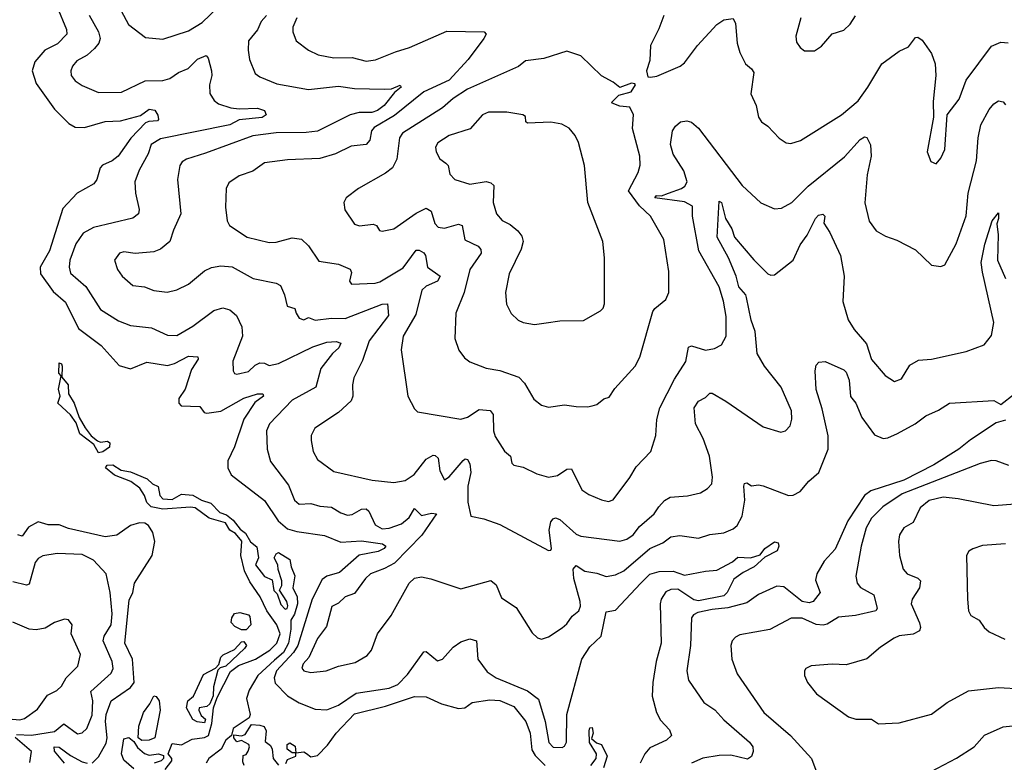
# Model space of a CAD drawing. Extents: x 1443846 to 1577407, y 839182 to 927291.
# Tile 328 of 535: x 1511734 to 1516000, y 876228 to 879447. Entities that reach past the tile are written whole.
import ezdxf

# ---------------------------------------------------------------- set-up
doc = ezdxf.new("R2010")
doc.units = 0

msp = doc.modelspace()

# ---------------------------------------------------------------- linework, layer by layer
at = {"layer": '0CON20XD'}
for points in [[(1511894.8, 879505), (1511937.6, 879405), (1511938.7, 879385), (1511897.7, 879342.3), (1511843.6, 879315), (1511799.7, 879265), (1511788.7, 879225), (1511805, 879170), (1511885, 879058.6), (1511946.6, 878996.6), (1511975, 878981.2), (1512015, 878979.2), (1512105, 879006.3), (1512171.2, 879008.8), (1512258.1, 879031.9), (1512295, 879058.8), (1512320, 879055), (1512332.7, 879032.7), (1512336.2, 879015), (1512332, 879008), (1512293.7, 879006.3), (1512279.9, 879000.1), (1512216.5, 878933.5), (1512160.7, 878855), (1512135, 878835.3), (1512093.1, 878816.9), (1512082.9, 878805), (1512068.5, 878755), (1512055.6, 878735), (1511983.1, 878695), (1511920.6, 878629.4), (1511863.1, 878445), (1511822.9, 878375), (1511824.3, 878345), (1511878.8, 878268.8), (1511933, 878223), (1511989.3, 878109.3), (1512087.8, 878035), (1512165, 877948.1), (1512215, 877933.5), (1512285, 877962.7), (1512375, 877948.4), (1512405, 877957.3), (1512465, 877989.3), (1512505.6, 877985.6), (1512507.8, 877975), (1512479.3, 877930.7), (1512451.1, 877845), (1512424.2, 877805), (1512424.3, 877784.3), (1512433.2, 877773.2), (1512515, 877770), (1512534.2, 877745), (1512545, 877741.8), (1512605, 877750.5), (1512705, 877807.1), (1512765, 877825.9), (1512787.5, 877825), (1512790, 877815), (1512752.4, 877787.6), (1512704.8, 877715.2), (1512664.3, 877595.7), (1512636.2, 877535), (1512636.2, 877505), (1512650, 877475), (1512795, 877362.8), (1512854.3, 877275), (1512895, 877240.2), (1512935, 877228.3), (1513055, 877211.6), (1513125, 877182.4), (1513215, 877188.2), (1513306.7, 877175), (1513320.5, 877165), (1513313.5, 877155), (1513287.8, 877142.2), (1513205, 877126.4), (1513119.4, 877050.6), (1513065, 877035.9), (1513045, 877020.4), (1513000.8, 876935), (1512939.2, 876735), (1512920.7, 876705), (1512847.1, 876625), (1512836.3, 876595), (1512841.3, 876571.3), (1512895, 876516.9), (1512945, 876486), (1513015, 876458.7), (1513065, 876456.1), (1513115, 876475.9), (1513192.4, 876527.6), (1513335, 876550), (1513373.1, 876565), (1513415, 876609.4), (1513485, 876707.1), (1513495, 876709.4), (1513545, 876668.9), (1513565.6, 876675), (1513612.7, 876727.3), (1513645, 876751.1), (1513685, 876763.3), (1513713.8, 876755), (1513718.5, 876675), (1513759.9, 876619.9), (1513799.2, 876595), (1513935, 876538.7), (1513982.7, 876502.7), (1514010.7, 876405), (1514026.7, 876315), (1514045, 876294.5), (1514085, 876292.5), (1514095, 876298.8), (1514103.7, 876316.3), (1514104.6, 876435), (1514170, 876675), (1514205, 876728.5), (1514254.2, 876775.8), (1514275, 876880.8), (1514315, 876887.8), (1514425, 877004.5), (1514465, 877044.5), (1514505, 877056), (1514565, 877057.5), (1514615, 877039.2), (1514705, 877057.5), (1514755, 877060.6), (1514822.1, 877097.9), (1514845, 877117.7), (1514900, 877115), (1514941.7, 877128.3), (1514963.1, 877155), (1515005, 877184.4), (1515019.8, 877179.8), (1515023.6, 877165), (1515015.4, 877144.6), (1514962.7, 877117.3), (1514916.7, 877075), (1514868.9, 877051.1), (1514828.4, 877021.6), (1514799.8, 876965), (1514785, 876950.7), (1514675, 876927.9), (1514655, 876932.8), (1514585, 876979.4), (1514555, 876978.1), (1514533.1, 876966.9), (1514514, 876936), (1514509.5, 876915), (1514513.5, 876745), (1514491.6, 876665), (1514476.7, 876575), (1514474.7, 876514.7), (1514492.9, 876445), (1514510.7, 876410.7), (1514549.7, 876369.7), (1514558, 876345), (1514536, 876325), (1514465, 876291.8), (1514442.3, 876265), (1514422.3, 876225)], [(1512173.5, 879485), (1512205, 879426.7), (1512279.8, 879369.8), (1512355, 879362.5), (1512465, 879399.2), (1512525, 879435.3), (1512595, 879503.1)], [(1512035, 879467.1), (1512076, 879395), (1512082.5, 879365), (1512077.1, 879345), (1512058.2, 879321.8), (1512026.8, 879293.2), (1511982, 879268), (1511962.9, 879245), (1511955.6, 879225), (1511956.7, 879205), (1511975, 879181.8), (1512005, 879161.2), (1512075, 879131.8), (1512175, 879133.1), (1512277.4, 879182.6), (1512355, 879183.4), (1512385, 879192), (1512421.6, 879218.4), (1512464.8, 879235.2), (1512505, 879276.6), (1512542.3, 879292.3), (1512550.9, 879280.9), (1512564.6, 879225), (1512566.2, 879205), (1512556, 879165), (1512557.5, 879127.5), (1512576.3, 879096.3), (1512595, 879082.3), (1512648.8, 879065), (1512685, 879060.6), (1512765, 879064.1), (1512795, 879053.5), (1512802.3, 879035), (1512785, 879022.4), (1512685, 879012.3), (1512645, 878991.8), (1512345, 878930.5), (1512304.1, 878905.9), (1512291.2, 878865), (1512252.3, 878795), (1512233.8, 878745), (1512235.5, 878694.5), (1512252.1, 878625), (1512248.5, 878605), (1512223.8, 878586.2), (1512054, 878546), (1512008.7, 878521.3), (1511977.5, 878475), (1511951.3, 878405), (1511949.2, 878375), (1511955, 878348), (1512020.3, 878290.3), (1512085, 878190.9), (1512162.1, 878142.1), (1512215, 878121.2), (1512305, 878111.5), (1512375, 878080.4), (1512415, 878078.8), (1512485, 878118.9), (1512575, 878186.5), (1512615, 878198.6), (1512645, 878190), (1512674.3, 878165), (1512696.3, 878116.3), (1512700, 878075), (1512657.5, 877967.5), (1512659.2, 877925), (1512665, 877913.8), (1512675, 877910.8), (1512725, 877922.6), (1512755, 877950), (1512775, 877959.2), (1512795, 877958.1), (1512815, 877948.1), (1512855, 877957.1), (1513005, 878028.9), (1513065, 878048.8), (1513105, 878052.7), (1513125.6, 878045), (1513116.7, 878025), (1513089.6, 878000.4), (1513038.5, 877935), (1513017.7, 877855), (1512915, 877798.1), (1512816.9, 877695), (1512803.5, 877665), (1512807.1, 877585), (1512821.5, 877531.5), (1512899.6, 877429.6), (1512925, 877364), (1512945, 877346.9), (1512995, 877350.3), (1513035, 877339.1), (1513084.8, 877334.8), (1513125, 877309.6), (1513155, 877299.2), (1513175, 877303.2), (1513215, 877325.3), (1513235, 877326.6), (1513246.7, 877316.7), (1513275, 877257.7), (1513305, 877240.8), (1513335, 877243.1), (1513388.5, 877261.5), (1513421, 877289), (1513445, 877329.2), (1513475, 877297.8), (1513518.9, 877308.9), (1513540, 877305), (1513476.7, 877213.3), (1513357.8, 877092.2), (1513315, 877068.2), (1513254.3, 877045), (1513232.2, 877025), (1513185, 876959.5), (1513144.7, 876945.3), (1513115, 876918.2), (1513086.2, 876903.8), (1513063.1, 876816.9), (1513025, 876765.6), (1512987.1, 876682.9), (1512963.1, 876655), (1512956, 876636), (1512965, 876624.2), (1512995, 876617.1), (1513062.5, 876625)], [(1512803.8, 879465), (1512780.6, 879439.4), (1512765, 879403.6), (1512726.2, 879355), (1512724.6, 879314.6), (1512730.6, 879275), (1512755, 879214), (1512775, 879199.2), (1512848.9, 879168.9), (1512985, 879144.1), (1513115, 879159.2), (1513185, 879148.9), (1513314.7, 879145.3), (1513345, 879147.3), (1513383, 879163), (1513386.9, 879155), (1513358.1, 879131.9), (1513312.8, 879075), (1513285, 879053.8), (1513260, 879045), (1513205, 879044.4), (1513165.6, 879035), (1513025, 878964.2), (1512975, 878957.6), (1512845, 878956.2), (1512745, 878944.2), (1512538.9, 878868.9), (1512457.3, 878842.7), (1512438.8, 878831.2), (1512428.2, 878815), (1512417.5, 878755), (1512432.5, 878605), (1512400, 878535), (1512384.5, 878485), (1512345, 878451.8), (1512315, 878440.4), (1512235, 878433.9), (1512185, 878440.9), (1512166, 878435), (1512144.4, 878405), (1512157.8, 878365), (1512178.6, 878335), (1512225, 878295.6), (1512275, 878288.5), (1512315, 878272.7), (1512373.4, 878266.6), (1512415, 878276.9), (1512465, 878301.4), (1512535, 878358.1), (1512565, 878373.6), (1512605, 878380), (1512655, 878375.4), (1512745.3, 878325.3), (1512845, 878305.4), (1512864.2, 878295), (1512881.5, 878255), (1512892.5, 878205), (1512926.2, 878195), (1512932.5, 878175), (1512945, 878153.8), (1512965, 878146.7), (1512985, 878156), (1513014.6, 878144.6), (1513085, 878153.5), (1513145, 878151.6), (1513305, 878214.6), (1513327.5, 878215), (1513332.2, 878165), (1513248.3, 878055), (1513219.8, 877970.2), (1513181.5, 877895), (1513175.5, 877865), (1513178.2, 877815), (1513170, 877795), (1513115.9, 877744.1), (1513012.9, 877677.1), (1512997.1, 877645), (1512997.5, 877622.5), (1513005.6, 877575), (1513025, 877540.8), (1513095, 877488.9), (1513261.7, 877451.7), (1513355, 877440.6), (1513405, 877450.4), (1513443.5, 877476.5), (1513495, 877541.8), (1513525, 877559.5), (1513535, 877558.9), (1513547.1, 877547.1), (1513555, 877492), (1513575, 877453.3), (1513595, 877465.6), (1513655, 877536), (1513665, 877544), (1513675, 877540.8), (1513685, 877522.5), (1513689.4, 877485), (1513675.7, 877425), (1513676, 877356), (1513688.8, 877295), (1513745, 877284.2), (1513815, 877258.6), (1514025, 877146.7), (1514035, 877147.5), (1514038, 877155), (1514028.7, 877235), (1514035, 877270), (1514045.7, 877284.3), (1514055, 877287.5), (1514075, 877280.6), (1514145, 877217.7), (1514165, 877208.2), (1514335, 877187.3), (1514365, 877195.4), (1514392.7, 877215), (1514420.2, 877249.8), (1514483.8, 877305), (1514503.2, 877335), (1514527.4, 877362.6), (1514552, 877378), (1514627, 877383), (1514683.5, 877396.5), (1514714, 877415), (1514732.5, 877435), (1514736.4, 877465), (1514723.3, 877555), (1514695, 877631.2), (1514662.5, 877695), (1514656.2, 877765), (1514675, 877794.2), (1514705, 877810), (1514725, 877828.9), (1514735, 877828.9), (1514794.1, 877794.1), (1514955, 877683.1), (1515031.3, 877658.7), (1515052, 877665), (1515072.7, 877687.3), (1515079.6, 877715), (1515078.5, 877751.5), (1515033.9, 877855), (1514961.9, 877945), (1514929.7, 877999.7), (1514920.9, 878095), (1514903.6, 878145), (1514882.8, 878242.8), (1514879.7, 878255), (1514849.3, 878289.3), (1514838.4, 878335), (1514804.7, 878415), (1514755.5, 878505), (1514765, 878660), (1514775, 878654.3), (1514791.9, 878585), (1514820.3, 878540.3), (1514831.2, 878505), (1514915, 878405.7), (1514975, 878346.2), (1514989.3, 878339.3), (1515005, 878341.2), (1515085.3, 878404.7), (1515115, 878470.8), (1515146.7, 878513.3), (1515182.7, 878585), (1515195, 878600), (1515213.9, 878603.9), (1515222.9, 878595), (1515218.9, 878565), (1515244.2, 878525), (1515290.6, 878425), (1515306.9, 878335), (1515300, 878225), (1515323.8, 878146.2), (1515350, 878105), (1515402.6, 878042.6), (1515425, 877973.8), (1515484.7, 877904.7), (1515525, 877879.4), (1515555, 877890.8), (1515590.7, 877949.3), (1515628.3, 877971.7), (1515685, 877975.7), (1515835, 878008.6), (1515912.6, 878037.4), (1515945, 878078.8), (1515955.3, 878135.3), (1515905, 878353.3), (1515900.3, 878395), (1515915.7, 878474.3), (1515948.1, 878575), (1515975, 878610), (1515975.6, 878585.6), (1515967.9, 878562.1), (1515973.4, 878515), (1515970.3, 878405), (1516004.8, 878324.8)], [(1514524.5, 879465.5), (1514503.3, 879406.7), (1514467.5, 879335), (1514465, 879270), (1514450, 879225), (1514455, 879200), (1514467.5, 879197.5), (1514495, 879202), (1514596.2, 879245), (1514615, 879260), (1514670.6, 879335), (1514755, 879425.7), (1514785, 879445.8), (1514825, 879452.5), (1514835, 879430), (1514842.9, 879345), (1514854.4, 879305), (1514878.6, 879255), (1514905, 879234), (1514915, 879217.5), (1514901.4, 879125), (1514925.7, 879075), (1514935.8, 879025), (1514948.6, 879005), (1514976, 878986), (1515025, 878934), (1515055, 878914), (1515075, 878910.8), (1515117.2, 878922.8), (1515295, 879034.4), (1515367.7, 879095), (1515408.8, 879155), (1515470, 879255), (1515545, 879310), (1515585, 879328.8), (1515615, 879370), (1515625, 879371.2), (1515645, 879358), (1515685, 879300), (1515700, 879255), (1515703.1, 879205), (1515692.1, 879092.1), (1515694, 879025), (1515666.2, 878875), (1515681.7, 878831.7), (1515705, 878822.5), (1515725, 878847.5), (1515742, 878885), (1515752, 879035), (1515805, 879102), (1515835.6, 879185), (1515945, 879331.9), (1515985, 879350), (1516016.9, 879346.9)], [(1515118.8, 879455), (1515097.1, 879375), (1515100.3, 879350.3), (1515115, 879326.2), (1515135, 879312.5), (1515177.3, 879312.7), (1515207.7, 879332.3), (1515255, 879386.2), (1515305, 879402), (1515333, 879427), (1515355.8, 879464.2)], [(1512934.5, 879455), (1512918.1, 879415), (1512917.1, 879395), (1512932.5, 879355), (1512985, 879314.4), (1513026.7, 879295), (1513095, 879282.3), (1513175, 879283.2), (1513235, 879266.9), (1513276.4, 879273.6), (1513361.9, 879308.1), (1513423.4, 879326.6), (1513585, 879398), (1513746.7, 879395), (1513755.6, 879385), (1513744.5, 879365), (1513677.7, 879275), (1513594.9, 879185.1), (1513485.8, 879134.2), (1513358.4, 879031.6), (1513270.6, 878979.4), (1513259.2, 878965), (1513250.8, 878925), (1513235, 878906.4), (1513170.6, 878899.4), (1513102.5, 878865), (1513035, 878846.1), (1512895, 878839.2), (1512795, 878826.1), (1512745, 878790.9), (1512685, 878770), (1512640, 878740), (1512628.6, 878715), (1512625.6, 878635), (1512632.5, 878575), (1512643.8, 878555), (1512720, 878505), (1512815, 878481.1), (1512845, 878482.2), (1512915, 878502.2), (1512955, 878495.5), (1512985, 878466.9), (1513030.4, 878400.4), (1513115, 878388), (1513166.2, 878366.2), (1513171.5, 878351.5), (1513163.1, 878313.1), (1513171.2, 878301.2), (1513275, 878304.7), (1513295, 878311.3), (1513395, 878371.1), (1513451.3, 878448.7), (1513465, 878448.2), (1513485, 878436.5), (1513492.1, 878425), (1513500.4, 878375), (1513555.4, 878335), (1513545, 878314.1), (1513495, 878292.5), (1513476.9, 878275), (1513451.2, 878168.8), (1513395.5, 878075), (1513386.3, 878016.3), (1513415.6, 877815), (1513445, 877760), (1513457.7, 877747.7), (1513645, 877715.6), (1513675, 877724.6), (1513725, 877756.9), (1513772.9, 877752.9), (1513786, 877736), (1513787.5, 877665), (1513795, 877640), (1513835, 877577.5), (1513860, 877555), (1513865.8, 877525), (1513875, 877515.8), (1513915, 877507.1), (1513975, 877479.4), (1514025, 877464.3), (1514065, 877471.1), (1514105, 877499.6), (1514125, 877500.4), (1514170, 877410), (1514199.4, 877389.4), (1514255, 877365.6), (1514285, 877359.4), (1514305, 877366), (1514377.7, 877462.3), (1514405, 877509.2), (1514468, 877575), (1514490, 877645), (1514495.4, 877714.6), (1514507.3, 877765), (1514570.9, 877889.1), (1514620.9, 877965), (1514632, 878028), (1514645, 878034.1), (1514705, 878014.5), (1514745, 878021.9), (1514775, 878038), (1514794.5, 878075.5), (1514795, 878160), (1514783.6, 878226.4), (1514765, 878288.6), (1514677.2, 878445), (1514649.4, 878595), (1514648.9, 878638.9), (1514615, 878657.6), (1514485.7, 878675), (1514492.9, 878685), (1514515, 878683.8), (1514545, 878694.8), (1514600.9, 878715), (1514616.4, 878725), (1514626.3, 878743.7), (1514611.5, 878791.5), (1514564.8, 878864.8), (1514554.6, 878905.4), (1514563.3, 878965), (1514575, 878986.2), (1514597.5, 879005), (1514625, 879008.8), (1514645, 879003.3), (1514675, 878976.2), (1514865, 878728.6), (1514945, 878652.9), (1515005, 878627.1), (1515035, 878630), (1515079.2, 878655), (1515150, 878725), (1515307.6, 878852.4), (1515375, 878927.5), (1515395, 878938.8), (1515405, 878936.7), (1515420.8, 878905), (1515422.9, 878855), (1515406.2, 878775), (1515396.6, 878653.4), (1515415, 878573.3), (1515445, 878532.5), (1515485, 878508.6), (1515535, 878490.8), (1515615, 878450), (1515685, 878383.8), (1515725, 878376.7), (1515742.5, 878385), (1515792.2, 878475), (1515835, 878596.7), (1515844.1, 878695), (1515880.4, 878835), (1515887.3, 878935), (1515899.1, 878990.9), (1515935, 879057.8), (1515955, 879082.9), (1515975, 879095.8), (1515995, 879091.2), (1516005, 879077.5)], [(1514025, 877767.5), (1514095, 877777.5), (1514145, 877770.8), (1514195, 877768.8), (1514215, 877773.8), (1514235, 877778.8), (1514265, 877803.3), (1514288.3, 877811.7), (1514312.1, 877847.9), (1514401.4, 877945), (1514421.1, 877985), (1514478, 878182), (1514485.4, 878194.6), (1514534, 878235), (1514546.2, 878265), (1514546.7, 878355), (1514524.4, 878495), (1514466.9, 878595), (1514420, 878640), (1514372.5, 878705), (1514414.2, 878785), (1514423, 878817), (1514420.6, 878855), (1514388.9, 878975), (1514393.1, 879035), (1514377.7, 879067.7), (1514335, 879072.5), (1514300.8, 879085), (1514300, 879090), (1514329.5, 879120.5), (1514382.9, 879135), (1514402.5, 879165), (1514398.8, 879168.8), (1514385, 879171.2), (1514335, 879152.5), (1514305, 879176.5), (1514255, 879203.1), (1514165, 879290), (1514105, 879310), (1514005, 879279.2), (1513925, 879269.4), (1513895, 879244.4), (1513675, 879145.3), (1513612.1, 879105), (1513565.5, 879065), (1513392.7, 878955), (1513379.2, 878935), (1513368.1, 878841.9), (1513348.9, 878805), (1513318.5, 878781.5), (1513202, 878715), (1513148.8, 878675), (1513138.8, 878655), (1513142.3, 878622.3), (1513185, 878560.8), (1513206.2, 878553.8), (1513265, 878561.5), (1513280, 878555), (1513293, 878533), (1513305, 878530), (1513355, 878540), (1513451.5, 878608.5), (1513495, 878629.6), (1513517, 878617), (1513533.1, 878563.1), (1513547.2, 878547.2), (1513575, 878544.1), (1513635, 878560.5), (1513650.8, 878555), (1513663.5, 878493.5), (1513721.1, 878465), (1513731.5, 878451.5), (1513733.8, 878435), (1513684.8, 878365), (1513660.5, 878265), (1513623.3, 878175), (1513619.4, 878065), (1513637.1, 878015), (1513662, 877982), (1513685, 877964.3), (1513755, 877937.1), (1513815, 877926.5), (1513897.3, 877897.3), (1513922, 877872), (1513961.7, 877801.7), (1513995, 877775.8), (1514025, 877767.5)], [(1513965, 878125.8), (1514015, 878132.5), (1514075, 878142.5), (1514177, 878143), (1514251.2, 878185), (1514262.9, 878197.1), (1514268.1, 878215), (1514268.1, 878415), (1514260.6, 878485), (1514195.6, 878655), (1514181.1, 878815), (1514155.4, 878915.4), (1514141.4, 878945), (1514115, 878977.5), (1514083.6, 878993.6), (1514035, 879003.5), (1513935, 878998.5), (1513926.9, 879005), (1513925, 879027.5), (1513914.4, 879034.4), (1513845, 879046.2), (1513765, 879046.2), (1513740, 879035), (1513685.3, 878974.7), (1513595, 878944.6), (1513546.6, 878913.4), (1513535.6, 878895), (1513538.9, 878875), (1513555, 878844), (1513581.2, 878825), (1513590, 878815), (1513597.6, 878777.6), (1513620, 878755), (1513685, 878734.6), (1513755, 878745.5), (1513775, 878740.5), (1513788.5, 878728.5), (1513786.2, 878655), (1513800.6, 878605), (1513825, 878576.9), (1513859.5, 878559.5), (1513892.3, 878532.3), (1513909.1, 878509.1), (1513915.3, 878485.3), (1513907.3, 878452.7), (1513855.6, 878345), (1513839.4, 878265), (1513843.4, 878213.4), (1513863.6, 878173.6), (1513894.5, 878144.5), (1513915, 878134.2), (1513965, 878125.8)], [(1512075, 877570), (1512055.5, 877605.5), (1511995, 877652.5), (1511979.1, 877699.1), (1511955, 877734), (1511898.8, 877785), (1511908.9, 877815), (1511902.5, 877845), (1511913.3, 877903.3), (1511904.4, 877915), (1511905, 877960), (1511915, 877956.2), (1511918.1, 877945), (1511917.3, 877897.3), (1511944.4, 877865), (1511945.5, 877825), (1511970, 877785), (1511992.2, 877722.2), (1512017.5, 877677.5), (1512043.5, 877643.5), (1512071.7, 877621.7), (1512085, 877616.5), (1512115, 877620), (1512125, 877612.5), (1512123.8, 877595), (1512095, 877574.2), (1512075, 877570)], [(1513062.5, 876625), (1513115, 876645.5), (1513188.3, 876661.7), (1513239.1, 876690.9), (1513257.8, 876715), (1513284.6, 876785.4), (1513344, 876865), (1513421.4, 877005), (1513445, 877026), (1513475, 877032), (1513515, 877024), (1513645, 876980.6), (1513776.2, 877016.2), (1513798.2, 876998.2), (1513821.4, 876941.4), (1513885, 876900), (1513955, 876790), (1513977.7, 876767.7), (1513995, 876762.5), (1514025, 876772), (1514085, 876811.4), (1514105, 876828.6), (1514128.1, 876861.9), (1514156.7, 876885), (1514163.8, 876905), (1514162.7, 876925), (1514134.7, 877025.3), (1514131.9, 877065), (1514145, 877081.1), (1514183.3, 877056.7), (1514235, 877048.8), (1514275, 877033.8), (1514315, 877041.3), (1514351.9, 877058.1), (1514464.6, 877155), (1514520.5, 877179.5), (1514555, 877205.5), (1514595, 877211.1), (1514675, 877200.4), (1514725, 877215.4), (1514785, 877223.2), (1514825, 877240.4), (1514842.9, 877255), (1514864.7, 877295.3), (1514875.3, 877364.7), (1514871.9, 877425), (1514875, 877436.2), (1514885, 877440), (1514905, 877426.2), (1514935, 877431.4), (1514955, 877426.7), (1515065, 877384.4), (1515085, 877385.7), (1515115, 877402.2), (1515152.7, 877447.3), (1515196.4, 877485), (1515237.6, 877585), (1515236.9, 877643.1), (1515211.1, 877761.1), (1515184.6, 877844.6), (1515180, 877925), (1515185, 877950), (1515197, 877963), (1515223.8, 877966.2), (1515305, 877930), (1515315, 877920), (1515328.1, 877885), (1515334.5, 877814.5), (1515356.5, 877785), (1515383.6, 877723.6), (1515438.2, 877648.2), (1515475, 877632.3), (1515496.2, 877635), (1515537.1, 877652.9), (1515614, 877695), (1515660.3, 877729.7), (1515715, 877754), (1515762.5, 877785), (1515955, 877796), (1515985, 877778.6), (1516045, 877825.6)], [(1516005, 877712), (1515965, 877700), (1515854, 877626), (1515803.3, 877585), (1515695, 877517.1), (1515565, 877451.9), (1515421.2, 877405), (1515395.1, 877384.9), (1515322.3, 877275), (1515267.7, 877152.3), (1515220.4, 877099.6), (1515188.6, 877045), (1515182.7, 877017.3), (1515202.7, 876965), (1515172.5, 876925), (1515155, 876919), (1515125, 876925.5), (1515045, 876988.3), (1515015, 876992.1), (1514935, 876956.1), (1514885, 876920), (1514802.5, 876897.5), (1514735, 876891.2), (1514672.6, 876877.4), (1514653, 876867), (1514645.4, 876854.6), (1514640.4, 876735), (1514625.4, 876625), (1514632.3, 876585), (1514697.7, 876487.7), (1514746.6, 876456.6), (1514785, 876412.3), (1514896.2, 876316.2), (1514910.6, 876295), (1514911.4, 876275), (1514905, 876253.3), (1514887.8, 876242.2), (1514815, 876258.8), (1514765, 876257.4), (1514694.2, 876245.8), (1514645.3, 876224.7)], [(1512365, 876196.7), (1512394, 876235), (1512393.8, 876245), (1512377.5, 876265), (1512395, 876310), (1512435, 876304.3), (1512481.3, 876328.7), (1512535, 876335.7), (1512552, 876345), (1512567.3, 876397.3), (1512573.3, 876465), (1512590, 876510), (1512647.8, 876622.2), (1512682.6, 876647.4), (1512756, 876675), (1512817.8, 876715), (1512848, 876745), (1512863.1, 876785), (1512848.4, 876825), (1512805, 876885.5), (1512776, 876946), (1512731.2, 877011.2), (1512708.7, 877058.7), (1512692.2, 877125), (1512697.4, 877187.4), (1512669.9, 877219.9), (1512644.8, 877234.8), (1512626, 877266), (1512555, 877287.2), (1512495, 877330.9), (1512474.1, 877334.1), (1512355, 877325.2), (1512304.5, 877335), (1512284.5, 877355), (1512275.5, 877385), (1512255, 877417.1), (1512215.7, 877445.7), (1512145, 877472.7), (1512106, 877505), (1512113.5, 877516.5), (1512137.1, 877517.1), (1512174.6, 877494.6), (1512215, 877487.1), (1512287, 877457), (1512310, 877435), (1512333.9, 877423.9), (1512340.8, 877385), (1512355, 877370.9), (1512395, 877367.2), (1512435, 877391.1), (1512485, 877386.2), (1512522, 877365), (1512561.9, 877351.9), (1512601.8, 877311.8), (1512630.9, 877300.9), (1512658.5, 877278.5), (1512689.5, 877239.5), (1512712, 877222), (1512733.8, 877183.8), (1512762.3, 877162.3), (1512768.9, 877115), (1512756.5, 877085), (1512795, 877034.4), (1512828.8, 877018.8), (1512835, 876973.3), (1512849.3, 876959.3), (1512865, 876912), (1512885, 876892), (1512892.5, 876895), (1512896.1, 876906.1), (1512891.2, 876925), (1512860, 876975), (1512870, 876995), (1512870, 877015), (1512853.6, 877063.6), (1512853.3, 877085), (1512836.2, 877115), (1512845, 877132.5), (1512855, 877137.5), (1512905, 877107.5), (1512910, 877075), (1512926.4, 877036.4), (1512917.5, 876985), (1512935.8, 876945), (1512938.5, 876915), (1512925, 876870), (1512908.5, 876845), (1512909.2, 876805), (1512899.3, 876745), (1512877.5, 876705), (1512838.4, 876671.6), (1512765.3, 876604.7), (1512728.3, 876541.7), (1512717.5, 876505), (1512732.5, 876435), (1512728.3, 876421.7), (1512658.8, 876375), (1512652.5, 876345), (1512627.1, 876325), (1512607.5, 876285), (1512554.2, 876245), (1512542, 876225)], [(1516019.6, 877515), (1515965, 877535.8), (1515945, 877536.3), (1515895, 877524), (1515557.5, 877392.5), (1515474.5, 877335.5), (1515425, 877286.2), (1515401.2, 877245), (1515380, 877165), (1515357.1, 877035), (1515362.9, 877005), (1515376.4, 876986.4), (1515435.5, 876955), (1515449.5, 876895), (1515442.9, 876885), (1515355, 876864.1), (1515282.4, 876857.6), (1515232.9, 876827.1), (1515215, 876822.2), (1515185, 876825.3), (1515125, 876852.6), (1515077, 876853), (1514985, 876804.6), (1514855, 876780.4), (1514835, 876771.1), (1514820.5, 876755), (1514815.5, 876735), (1514819.4, 876675), (1514842.2, 876612.2), (1514958.1, 876445), (1515074.2, 876344.2), (1515165.4, 876245), (1515183.8, 876195)], [(1516047.9, 877347.9), (1515955, 877340.5), (1515800.2, 877369.8), (1515735, 877377.6), (1515675, 877363.4), (1515635, 877331.9), (1515605, 877267.5), (1515565, 877244.2), (1515545.5, 877214.5), (1515541.5, 877185), (1515546.5, 877125), (1515561.9, 877065), (1515579.2, 877045), (1515625, 877026.4), (1515636.5, 877015), (1515633.2, 876985), (1515601.1, 876935), (1515596.7, 876915), (1515632.6, 876832.6), (1515636.7, 876813.3), (1515632.2, 876797.8), (1515605, 876784.1), (1515545, 876776.2), (1515523.1, 876766.9), (1515463.1, 876726.9), (1515405, 876677.1), (1515315, 876651.5), (1515255, 876653.5), (1515163.6, 876646.4), (1515140, 876635), (1515133.8, 876625), (1515134, 876605), (1515147.5, 876575), (1515186, 876525), (1515325, 876425.7), (1515357.5, 876415), (1515425, 876415.7), (1515455, 876395.7), (1515545, 876400), (1515685, 876437.1), (1515752.4, 876487.6), (1515845, 876538.6), (1515975, 876553.3), (1516075, 876546.4)], [(1512048.5, 876225), (1512075, 876251.8), (1512108.8, 876311.2), (1512112.7, 876335), (1512105.7, 876405.7), (1512109.2, 876435), (1512130, 876495), (1512215, 876552.4), (1512230.4, 876575), (1512222.4, 876675), (1512189.8, 876745), (1512208.1, 876931.9), (1512224.6, 876965), (1512232, 877005), (1512308.5, 877125), (1512319.1, 877185), (1512311.5, 877225), (1512292.9, 877255), (1512276, 877265), (1512253.4, 877266.6), (1512215, 877254.4), (1512155, 877212.9), (1512105, 877205.5), (1511945, 877241.7), (1511905, 877257.3), (1511857.9, 877257.9), (1511815, 877271), (1511772.8, 877247.2), (1511745, 877208.8), (1511726.7, 877215)], [(1516005, 877175.4), (1515905, 877168.6), (1515863.6, 877153.6), (1515845.8, 877144.2), (1515836, 877125), (1515840.6, 876935), (1515845.7, 876885), (1515855.8, 876865), (1515890.8, 876845), (1515912.6, 876812.6), (1515934.5, 876794.5), (1516002.8, 876762.8)], [(1512135, 876872.5), (1512125.6, 876965), (1512108.7, 877045), (1512053.8, 877105), (1512005, 877129.1), (1511896.2, 877133.8), (1511835, 877123.5), (1511815, 877111.9), (1511801.8, 877095), (1511775, 877000.8), (1511764.2, 876995.8), (1511705, 877010.4)], [(1511720.6, 876349.4), (1511785, 876345.7), (1511885, 876362), (1511925, 876394.5), (1511985, 876351.5), (1512005, 876355.5), (1512025.7, 876374.3), (1512047.7, 876432.3), (1512051, 876495), (1512042.7, 876535), (1512130.9, 876615), (1512139.6, 876635), (1512135.3, 876665), (1512096.1, 876755), (1512099.8, 876775), (1512131.1, 876825), (1512135, 876872.5)], [(1512715, 876802.5), (1512695, 876803.3), (1512666.7, 876816.7), (1512650, 876835), (1512653.3, 876855), (1512665, 876873.3), (1512688.3, 876878.3), (1512725, 876867.5), (1512730.7, 876860.7), (1512736.1, 876823.9), (1512715, 876802.5)], [(1511584.5, 876425.5), (1511735, 876412.9), (1511755, 876417.8), (1511811.1, 876458.9), (1511855, 876520), (1511895, 876540), (1511915, 876558.9), (1511935.5, 876595), (1511985.6, 876645), (1511997.7, 876695), (1511957.1, 876785), (1511962, 876825), (1511945.8, 876845.8), (1511928.8, 876848.8), (1511885, 876834.4), (1511845, 876810.5), (1511805, 876803.1), (1511775, 876805.3), (1511705, 876835.5)], [(1512535, 876400), (1512503.6, 876403.6), (1512483.9, 876413.9), (1512457.5, 876465), (1512463.3, 876495), (1512487.5, 876515), (1512530.5, 876609.5), (1512583, 876637), (1512597, 876653), (1512606.4, 876683.6), (1512616.1, 876693.9), (1512665, 876717.5), (1512695, 876750), (1512705, 876752.5), (1512716.7, 876735), (1512707.7, 876722.3), (1512626.7, 876645), (1512602.5, 876637.5), (1512592.5, 876627.5), (1512573.3, 876555), (1512573, 876517), (1512558.3, 876481.7), (1512545, 876470), (1512512.5, 876465), (1512510, 876455), (1512520.8, 876430.8), (1512540, 876415), (1512535, 876400)], [(1512263.6, 876323.6), (1512247.5, 876335), (1512250, 876385), (1512270, 876445), (1512298.3, 876481.7), (1512315, 876516.7), (1512325, 876513.3), (1512338.8, 876495), (1512342.5, 876455), (1512320, 876335), (1512295, 876324.3), (1512263.6, 876323.6)], [(1512886.7, 876223.3), (1512895, 876240), (1512930, 876255), (1512930, 876270), (1512915, 876270), (1512892.5, 876285), (1512892.5, 876305), (1512905, 876312.5), (1512928.3, 876298.3), (1512930, 876270), (1512965, 876273.3), (1512976.8, 876266.8), (1512995, 876252.5), (1513025, 876257.5), (1513067.8, 876302.2), (1513105, 876354.2), (1513185, 876438.2), (1513318.9, 876471.1), (1513445, 876514.1), (1513495, 876512.7), (1513561.2, 876481.2), (1513635, 876462.1), (1513663.3, 876465), (1513695, 876487.5), (1513771.3, 876498.7), (1513815, 876496.8), (1513875, 876470.7), (1513926.6, 876405), (1513945.5, 876355), (1513952.7, 876282.7), (1513967.8, 876257.8), (1514010.3, 876215)], [(1512707.5, 876215), (1512701.2, 876231.2), (1512702.5, 876257.5), (1512715, 876262.5), (1512723.6, 876276.4), (1512730, 876295), (1512726.7, 876305), (1512695, 876322.5), (1512675, 876317.5), (1512662.5, 876335), (1512662.5, 876347.5), (1512695, 876342.5), (1512710.7, 876349.3), (1512738.3, 876391.7), (1512775, 876390), (1512793, 876383), (1512802.5, 876365), (1512798.3, 876318.3), (1512820.7, 876300.7), (1512828.8, 876285), (1512832.5, 876245), (1512855, 876216.7)], [(1514208.8, 876215), (1514231.5, 876245), (1514233.3, 876265), (1514203.5, 876315), (1514201.2, 876365), (1514205, 876378), (1514215, 876378.8), (1514218.8, 876355), (1514211.7, 876331.7), (1514232.7, 876312.7), (1514255.5, 876305.5), (1514279.4, 876255), (1514263.1, 876205)], [(1515655.4, 876174.6), (1515793.6, 876246.4), (1515869.4, 876295), (1515915, 876345.5), (1515995, 876382.7), (1516035, 876386.2)], [(1511777.5, 876227.5), (1511785.2, 876275), (1511714.2, 876335.8)], [(1512229.5, 876199.5), (1512185, 876237.5), (1512174.7, 876264.7), (1512185, 876330), (1512206.4, 876336.4), (1512229.3, 876319.3), (1512245, 876292.5), (1512275, 876266.7), (1512295, 876260), (1512335.7, 876265.7), (1512357.5, 876257.5), (1512356.7, 876245), (1512346.7, 876235), (1512317.5, 876225)], [(1511927.8, 876225), (1511885, 876277.3), (1511883.1, 876295), (1511905, 876294.1), (1511955, 876257.8), (1512005, 876231.2), (1512025.9, 876224.1)]]:
    msp.add_lwpolyline(points, dxfattribs=at)

doc.saveas('drawing.dxf')
